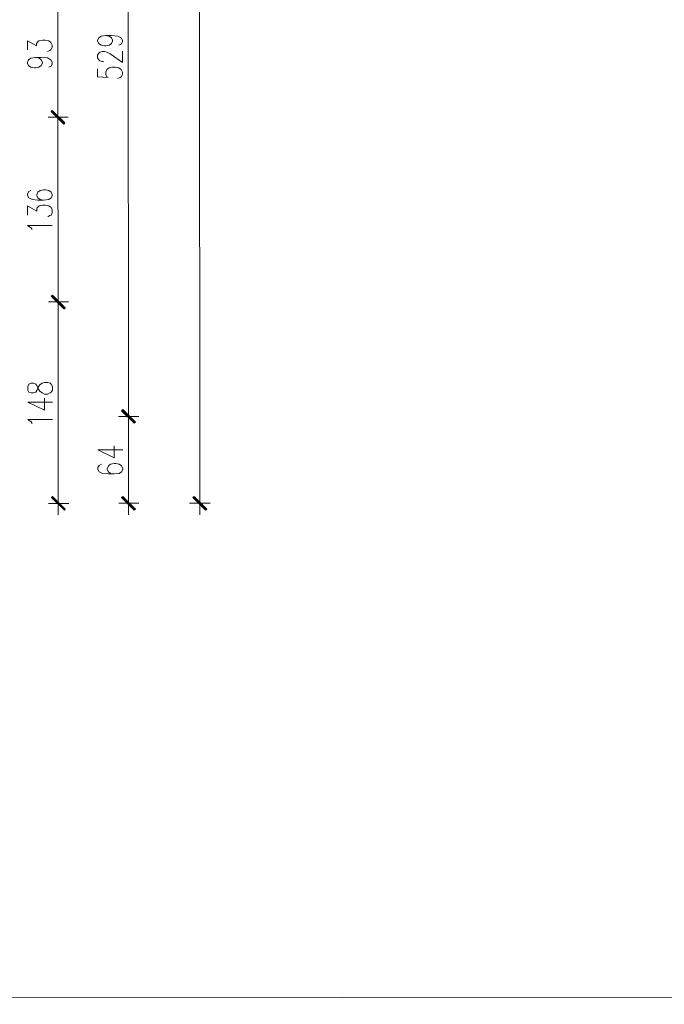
# Model space of a CAD drawing. Header units: inches. Extents: x -5850 to 5646, y 8947 to 13007.
# Tile 388 of 548: x -432 to 41, y 8947 to 9670. Entities that reach past the tile are written whole.
import ezdxf

# ---------------------------------------------------------------- set-up
doc = ezdxf.new("R2010")
doc.units = ezdxf.units.IN
doc.header["$MEASUREMENT"] = 0
for name, color, linetype in [('at_Entity', 7, 'Continuous'), ('at_Rect', 7, 'Continuous'), ('at_Solid', 7, 'Continuous')]:
    doc.layers.add(name, color=color, linetype=linetype)

msp = doc.modelspace()

# ---------------------------------------------------------------- hatches: boundary and pattern name
at = {"layer": 'at_Solid', "lineweight": 20}
for points in [[(-399.14, 9593.71), (-409.28, 9602.15), (-408.44, 9603)], [(-408.44, 9603), (-409.28, 9602.15), (-399.14, 9593.71)], [(-399.98, 9592.87), (-399.14, 9593.71), (-409.28, 9602.15)], [(-409.28, 9602.15), (-399.14, 9593.71), (-399.98, 9592.87)], [(-408.32, 9467.41), (-409.16, 9466.56), (-399.02, 9458.12)], [(-399.02, 9458.12), (-409.16, 9466.56), (-408.32, 9467.41)], [(-409.16, 9466.56), (-399.02, 9458.12), (-399.44, 9457.28)], [(-399.86, 9457.28), (-399.02, 9458.12), (-409.16, 9466.56)], [(-347.41, 9374.11), (-357.55, 9382.55), (-356.71, 9383.39)], [(-356.71, 9383.39), (-357.55, 9382.55), (-347.41, 9374.11)], [(-348.25, 9373.26), (-347.41, 9374.11), (-357.55, 9382.55)], [(-357.55, 9382.55), (-347.41, 9374.11), (-348.25, 9373.26)], [(-398.89, 9310.28), (-409.03, 9318.72), (-408.18, 9319.57)], [(-399.3, 9309.44), (-398.89, 9310.28), (-409.03, 9318.72)], [(-347.35, 9310.33), (-357.49, 9318.77), (-356.65, 9319.61)], [(-348.2, 9309.48), (-347.35, 9310.33), (-357.49, 9318.77)], [(-294.97, 9310.37), (-305.12, 9318.81), (-304.27, 9319.66)], [(-295.82, 9309.53), (-294.97, 9310.37), (-305.12, 9318.81)]]:
    msp.add_hatch(color=7, dxfattribs=at).paths.add_polyline_path(points)

# ---------------------------------------------------------------- linework, layer by layer
at = {"layer": 'at_Entity', "color": 7, "lineweight": 20}
for p, q in [((-300.05, 9320.09), (-302.97, 12590.72)), ((-352.94, 9900.42), (-352.48, 9383.82)), ((-404.22, 9603.42), (-404.29, 9685.36)), ((-375.11, 9654.56), (-374.27, 9656.25)), ((-374.27, 9656.25), (-372.58, 9657.52)), ((-372.58, 9657.52), (-369.2, 9657.94)), ((-369.2, 9657.94), (-364.98, 9657.95)), ((-369.2, 9657.94), (-366.67, 9657.52)), ((-366.67, 9657.52), (-364.98, 9656.26)), ((-364.98, 9657.95), (-360.33, 9657.53)), ((-364.98, 9656.26), (-364.13, 9654.57)), ((-360.33, 9657.53), (-357.8, 9656.26)), ((-357.8, 9656.26), (-356.95, 9654.57)), ((-426.64, 9647.33), (-426.65, 9654.09)), ((-426.65, 9654.09), (-419.88, 9650.29)), ((-419.88, 9651.98), (-419.04, 9653.25)), ((-419.88, 9650.29), (-419.88, 9651.98)), ((-419.04, 9653.25), (-418.2, 9654.1)), ((-418.2, 9654.1), (-415.66, 9654.52)), ((-415.66, 9654.52), (-413.55, 9654.52)), ((-413.55, 9654.52), (-411.01, 9654.1)), ((-411.01, 9654.1), (-409.33, 9652.84)), ((-409.33, 9652.84), (-408.48, 9650.73)), ((-408.48, 9649.04), (-409.32, 9647.35)), ((-408.48, 9650.73), (-408.48, 9649.04)), ((-375.11, 9653.72), (-375.11, 9654.56)), ((-374.26, 9652.02), (-375.11, 9653.72)), ((-372.57, 9650.76), (-374.26, 9652.02)), ((-370.04, 9650.34), (-372.57, 9650.76)), ((-369.19, 9650.34), (-370.04, 9650.34)), ((-366.66, 9650.76), (-369.19, 9650.34)), ((-364.97, 9652.03), (-366.66, 9650.76)), ((-364.13, 9653.73), (-364.97, 9652.03)), ((-364.13, 9654.57), (-364.13, 9653.73)), ((-357.79, 9651.62), (-359.48, 9650.77)), ((-356.95, 9653.31), (-357.79, 9651.62)), ((-356.95, 9654.57), (-356.95, 9653.31)), ((-425.79, 9640.15), (-424.1, 9641.42)), ((-424.1, 9641.42), (-420.72, 9641.85)), ((-420.72, 9641.85), (-418.19, 9641.43)), ((-420.72, 9641.85), (-416.5, 9641.85)), ((-418.19, 9641.43), (-416.5, 9640.16)), ((-416.5, 9641.85), (-411.85, 9641.43)), ((-410.17, 9646.93), (-411.86, 9646.08)), ((-411.85, 9641.43), (-409.32, 9640.16)), ((-409.32, 9647.35), (-410.17, 9646.93)), ((-375.1, 9643.58), (-374.26, 9644.85)), ((-375.1, 9641.47), (-375.1, 9643.58)), ((-374.25, 9640.19), (-375.1, 9641.47)), ((-374.26, 9644.85), (-373.42, 9645.69)), ((-373.42, 9645.69), (-371.73, 9646.11)), ((-371.73, 9646.11), (-370.04, 9646.11)), ((-370.04, 9646.11), (-368.35, 9645.69)), ((-368.35, 9645.69), (-365.81, 9644.43)), ((-365.81, 9644.43), (-356.94, 9638.1)), ((-356.94, 9638.1), (-356.94, 9646.55)), ((-426.63, 9638.46), (-425.79, 9640.15)), ((-426.63, 9637.62), (-426.63, 9638.46)), ((-425.78, 9635.93), (-426.63, 9637.62)), ((-424.1, 9634.66), (-425.78, 9635.93)), ((-421.56, 9634.24), (-424.1, 9634.66)), ((-420.71, 9634.24), (-421.56, 9634.24)), ((-418.18, 9634.67), (-420.71, 9634.24)), ((-416.49, 9635.94), (-418.18, 9634.67)), ((-416.5, 9640.16), (-415.65, 9638.47)), ((-415.65, 9637.63), (-416.49, 9635.94)), ((-415.65, 9638.47), (-415.65, 9637.63)), ((-409.31, 9635.52), (-411, 9634.67)), ((-409.32, 9640.16), (-408.47, 9638.48)), ((-408.47, 9637.21), (-409.31, 9635.52)), ((-408.47, 9638.48), (-408.47, 9637.21)), ((-373.41, 9639.35), (-374.25, 9640.19)), ((-371.72, 9638.93), (-373.41, 9639.35)), ((-370.88, 9638.93), (-371.72, 9638.93)), ((-368.34, 9633.02), (-366.65, 9634.29)), ((-366.65, 9634.29), (-364.11, 9634.72)), ((-364.11, 9634.72), (-362, 9634.72)), ((-362, 9634.72), (-359.47, 9634.3)), ((-359.47, 9634.3), (-357.77, 9633.03)), ((-375.1, 9633.44), (-375.09, 9627.52)), ((-375.09, 9627.52), (-367.48, 9627.11)), ((-369.18, 9630.91), (-368.34, 9633.02)), ((-369.17, 9629.22), (-369.18, 9630.91)), ((-368.33, 9627.53), (-369.17, 9629.22)), ((-367.48, 9627.11), (-368.33, 9627.53)), ((-358.62, 9627.12), (-360.31, 9626.27)), ((-357.77, 9627.54), (-358.62, 9627.12)), ((-357.77, 9633.03), (-356.93, 9630.92)), ((-356.93, 9629.23), (-357.77, 9627.54)), ((-356.93, 9630.92), (-356.93, 9629.23)), ((-404.22, 9606.38), (-404.2, 9589.91)), ((-404.2, 9589.91), (-404.22, 9606.38)), ((-409.28, 9602.15), (-408.44, 9603)), ((-408.44, 9603), (-409.28, 9602.15)), ((-399.14, 9593.71), (-409.28, 9602.15)), ((-409.28, 9602.15), (-399.98, 9592.87)), ((-399.14, 9593.71), (-409.28, 9602.15)), ((-409.28, 9602.15), (-399.14, 9593.71)), ((-409.28, 9602.15), (-399.14, 9593.71)), ((-399.98, 9592.87), (-409.28, 9602.15)), ((-408.86, 9602.57), (-399.56, 9593.29)), ((-399.56, 9593.29), (-408.86, 9602.57)), ((-408.44, 9603), (-399.14, 9593.71)), ((-399.14, 9593.71), (-408.44, 9603)), ((-396.61, 9597.94), (-411.39, 9597.93)), ((-411.39, 9597.93), (-396.61, 9597.94)), ((-404.1, 9467.83), (-404.21, 9592.44)), ((-399.98, 9592.87), (-399.14, 9593.71)), ((-399.14, 9593.71), (-399.98, 9592.87)), ((-425.7, 9543.42), (-426.55, 9541.74)), ((-426.55, 9541.74), (-426.54, 9540.46)), ((-426.54, 9540.46), (-425.69, 9538.77)), ((-424.02, 9544.27), (-425.7, 9543.42)), ((-418.95, 9543.01), (-419.79, 9541.32)), ((-419.79, 9541.32), (-419.79, 9540.47)), ((-419.79, 9540.47), (-418.94, 9538.78)), ((-417.26, 9544.28), (-418.95, 9543.01)), ((-414.72, 9544.7), (-417.26, 9544.28)), ((-413.45, 9544.7), (-414.72, 9544.7)), ((-410.92, 9544.28), (-413.45, 9544.7)), ((-409.23, 9543.02), (-410.92, 9544.28)), ((-408.38, 9541.33), (-409.23, 9543.02)), ((-409.23, 9538.79), (-408.38, 9540.48)), ((-408.38, 9540.48), (-408.38, 9541.33)), ((-425.69, 9538.77), (-423.16, 9537.51)), ((-423.16, 9537.51), (-418.94, 9537.09)), ((-418.94, 9538.78), (-417.25, 9537.52)), ((-418.94, 9537.09), (-414.71, 9537.1)), ((-418.09, 9532.87), (-415.55, 9533.29)), ((-417.25, 9537.52), (-414.71, 9537.1)), ((-415.55, 9533.29), (-413.44, 9533.29)), ((-414.71, 9537.1), (-410.91, 9537.52)), ((-413.44, 9533.29), (-410.91, 9532.88)), ((-410.91, 9537.52), (-409.23, 9538.79)), ((-426.53, 9526.1), (-426.54, 9532.86)), ((-426.54, 9532.86), (-419.78, 9529.07)), ((-419.78, 9531.18), (-418.94, 9532.02)), ((-419.78, 9529.07), (-419.78, 9531.18)), ((-418.94, 9532.02), (-418.09, 9532.87)), ((-410.91, 9532.88), (-409.22, 9531.61)), ((-409.22, 9526.12), (-410.06, 9525.7)), ((-409.22, 9531.61), (-408.37, 9529.92)), ((-408.37, 9527.81), (-409.22, 9526.12)), ((-408.37, 9529.92), (-408.37, 9527.81)), ((-426.52, 9518.5), (-408.36, 9518.51)), ((-423.99, 9516.81), (-426.52, 9518.5)), ((-410.06, 9525.7), (-411.75, 9524.85)), ((-423.14, 9515.55), (-423.99, 9516.81)), ((-404.08, 9453.89), (-404.1, 9470.37)), ((-404.1, 9470.37), (-404.08, 9453.89)), ((-411.27, 9462.34), (-396.48, 9462.35)), ((-396.48, 9462.35), (-411.27, 9462.34)), ((-408.32, 9467.41), (-409.16, 9466.56)), ((-409.16, 9466.56), (-408.32, 9467.41)), ((-409.16, 9466.56), (-399.02, 9458.12)), ((-409.16, 9466.56), (-399.02, 9458.12)), ((-399.44, 9457.28), (-409.16, 9466.56)), ((-399.02, 9458.12), (-409.16, 9466.56)), ((-409.16, 9466.56), (-399.86, 9457.28)), ((-399.02, 9458.12), (-409.16, 9466.56)), ((-399.02, 9457.7), (-408.74, 9466.98)), ((-408.74, 9466.98), (-399.44, 9457.7)), ((-399.02, 9458.12), (-408.32, 9467.41)), ((-408.32, 9467.41), (-399.02, 9458.12)), ((-403.96, 9319.99), (-404.09, 9456.85)), ((-399.86, 9457.28), (-399.02, 9458.12)), ((-399.02, 9458.12), (-399.44, 9457.28)), ((-415.86, 9402.77), (-414.18, 9403.2)), ((-414.18, 9403.2), (-411.64, 9403.2)), ((-411.64, 9403.2), (-409.95, 9402.78)), ((-425.57, 9401.92), (-426.42, 9400.23)), ((-426.42, 9400.23), (-426.42, 9397.69)), ((-426.42, 9397.69), (-425.57, 9396.01)), ((-423.89, 9402.76), (-425.57, 9401.92)), ((-425.57, 9396.01), (-423.88, 9395.59)), ((-422.2, 9402.77), (-423.89, 9402.76)), ((-420.5, 9401.92), (-422.2, 9402.77)), ((-422.19, 9395.59), (-420.5, 9396.01)), ((-419.66, 9401.08), (-420.5, 9401.92)), ((-420.5, 9396.01), (-419.66, 9397.28)), ((-418.82, 9398.55), (-419.66, 9401.08)), ((-419.66, 9397.28), (-418.82, 9399.81)), ((-418.82, 9399.81), (-417.55, 9401.5)), ((-417.54, 9396.86), (-418.82, 9398.55)), ((-417.55, 9401.5), (-415.86, 9402.77)), ((-415.85, 9395.59), (-417.54, 9396.86)), ((-409.95, 9402.78), (-409.11, 9401.93)), ((-409.1, 9396.02), (-409.94, 9395.6)), ((-409.11, 9401.93), (-408.26, 9400.25)), ((-408.25, 9397.71), (-409.1, 9396.02)), ((-408.26, 9400.25), (-408.25, 9397.71)), ((-426.41, 9388.82), (-408.25, 9388.84)), ((-426.41, 9388.82), (-414.16, 9382.92)), ((-423.88, 9395.59), (-422.19, 9395.59)), ((-414.17, 9394.75), (-415.85, 9395.59)), ((-411.63, 9394.75), (-414.17, 9394.75)), ((-414.16, 9382.92), (-414.17, 9391.79)), ((-409.94, 9395.6), (-411.63, 9394.75)), ((-357.55, 9382.55), (-356.71, 9383.39)), ((-356.71, 9383.39), (-357.55, 9382.55)), ((-347.41, 9374.11), (-357.55, 9382.55)), ((-357.55, 9382.55), (-348.25, 9373.26)), ((-347.41, 9374.11), (-357.55, 9382.55)), ((-357.55, 9382.55), (-347.41, 9374.11)), ((-357.55, 9382.55), (-347.41, 9374.11)), ((-348.25, 9373.26), (-357.55, 9382.55)), ((-357.13, 9382.97), (-347.83, 9373.69)), ((-347.83, 9373.69), (-357.13, 9382.97)), ((-356.71, 9383.39), (-347.41, 9374.11)), ((-347.41, 9374.11), (-356.71, 9383.39)), ((-352.49, 9386.36), (-352.47, 9369.88)), ((-352.47, 9369.88), (-352.49, 9386.36)), ((-426.4, 9376.15), (-408.23, 9376.17)), ((-423.86, 9374.46), (-426.4, 9376.15)), ((-423.02, 9373.2), (-423.86, 9374.46)), ((-344.88, 9378.34), (-359.66, 9378.32)), ((-359.66, 9378.32), (-344.88, 9378.34)), ((-348.25, 9373.26), (-347.41, 9374.11)), ((-347.41, 9374.11), (-348.25, 9373.26)), ((-352.47, 9372.84), (-352.43, 9320.04)), ((-374.85, 9353.81), (-356.68, 9353.83)), ((-374.85, 9353.81), (-363.01, 9347.91)), ((-363.01, 9347.91), (-363.02, 9356.78)), ((-373.99, 9342.41), (-374.83, 9340.72)), ((-374.83, 9340.72), (-374.83, 9339.45)), ((-374.83, 9339.45), (-373.98, 9337.76)), ((-372.3, 9343.25), (-373.99, 9342.41)), ((-367.23, 9341.99), (-368.07, 9339.88)), ((-368.07, 9339.88), (-368.07, 9339.45)), ((-368.07, 9339.45), (-367.23, 9337.76)), ((-365.55, 9343.26), (-367.23, 9341.99)), ((-363.01, 9343.68), (-365.55, 9343.26)), ((-361.74, 9343.68), (-363.01, 9343.68)), ((-359.21, 9343.26), (-361.74, 9343.68)), ((-357.51, 9342), (-359.21, 9343.26)), ((-356.67, 9339.89), (-357.51, 9342)), ((-357.51, 9337.77), (-356.67, 9339.46)), ((-356.67, 9339.46), (-356.67, 9339.89)), ((-373.98, 9337.76), (-371.45, 9336.5)), ((-371.45, 9336.5), (-367.22, 9336.08)), ((-367.23, 9337.76), (-365.54, 9336.5)), ((-367.22, 9336.08), (-363, 9336.08)), ((-365.54, 9336.5), (-363, 9336.08)), ((-363, 9336.08), (-359.2, 9336.51)), ((-359.2, 9336.51), (-357.51, 9337.77)), ((-409.03, 9318.72), (-408.18, 9319.57)), ((-398.89, 9310.28), (-409.03, 9318.72)), ((-409.03, 9318.72), (-399.3, 9309.44)), ((-398.89, 9310.28), (-409.03, 9318.72)), ((-408.61, 9319.14), (-398.89, 9309.86)), ((-408.18, 9319.57), (-398.89, 9310.28)), ((-403.97, 9322.53), (-403.95, 9306.05)), ((-357.49, 9318.77), (-356.65, 9319.61)), ((-347.35, 9310.33), (-357.49, 9318.77)), ((-357.49, 9318.77), (-348.2, 9309.48)), ((-347.35, 9310.33), (-357.49, 9318.77)), ((-357.07, 9319.19), (-347.77, 9309.9)), ((-356.65, 9319.61), (-347.35, 9310.33)), ((-352.43, 9322.57), (-352.41, 9306.1)), ((-305.12, 9318.81), (-304.27, 9319.66)), ((-294.97, 9310.37), (-305.12, 9318.81)), ((-305.12, 9318.81), (-295.82, 9309.53)), ((-294.97, 9310.37), (-305.12, 9318.81)), ((-304.7, 9319.24), (-295.39, 9309.95)), ((-304.27, 9319.66), (-294.97, 9310.37)), ((-300.05, 9322.62), (-300.04, 9306.15)), ((-396.35, 9314.51), (-411.14, 9314.49)), ((-399.3, 9309.44), (-398.89, 9310.28)), ((-344.82, 9314.55), (-359.6, 9314.54)), ((-348.2, 9309.48), (-347.35, 9310.33)), ((-292.44, 9314.6), (-307.65, 9314.59)), ((-295.82, 9309.53), (-294.97, 9310.37))]:
    msp.add_line(p, q, dxfattribs=at)
at = {"layer": 'at_Rect', "color": 7, "lineweight": 20}
msp.add_line((1968.99, 8953.78), (-5846.64, 8946.8), dxfattribs=at)

doc.saveas('drawing.dxf')
